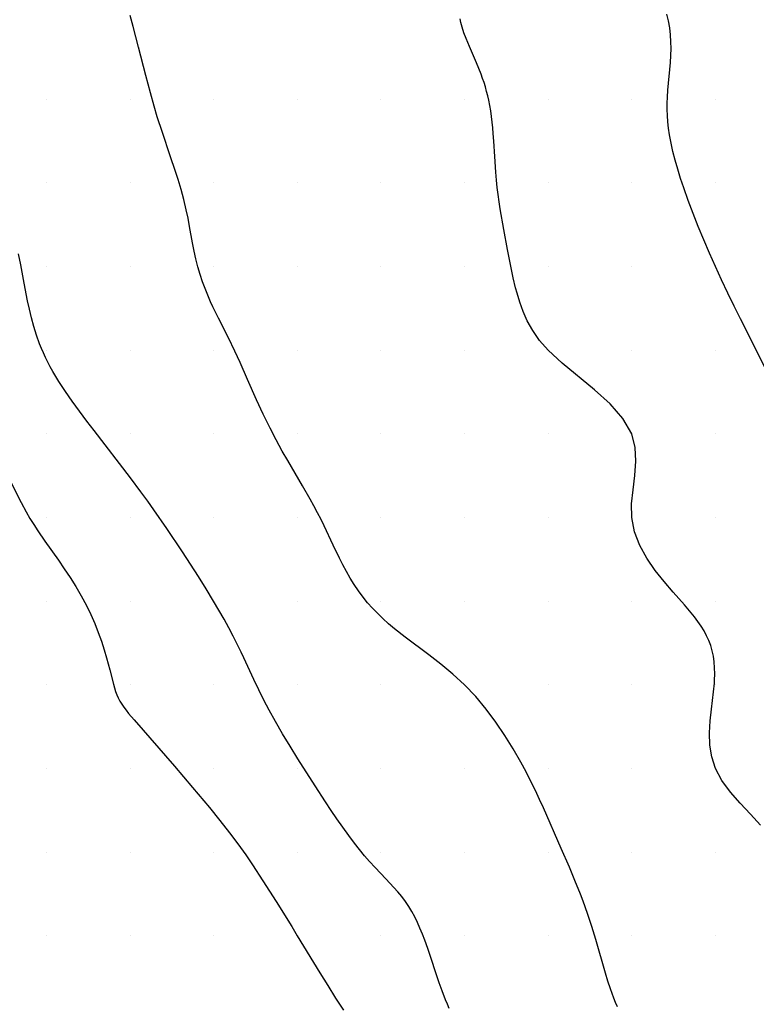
# Model space of a CAD drawing. Extents: x 2602990 to 2605851, y 618069 to 619180.
# Drawn here: x 2604318.4 to 2604362.4, y 618490.8 to 618549.7 of the extents above; entities that cross this region are included whole.
import ezdxf

# ---------------------------------------------------------------- set-up
doc = ezdxf.new("R2010")
doc.units = 0
for name, color, linetype in [('Default', 7, 'Continuous'), ('DTM Contours Minor', 7, 'Continuous'), ('Exist DTM Scan Elevation Point', 7, 'Continuous')]:
    doc.layers.add(name, color=color, linetype=linetype)

# ---------------------------------------------------------------- blocks, each defined once
blk = doc.blocks.new('POINT_DISPLAY')
at = {"layer": 'Default'}
blk.add_line((0, 0), (0, 0), dxfattribs=at)

msp = doc.modelspace()

# ---------------------------------------------------------------- linework, layer by layer
at = {"layer": 'DTM Contours Minor'}
for points in [[(2604354.145, 618490.754), (2604354.036, 618491.011), (2604353.932, 618491.275), (2604353.831, 618491.544), (2604353.734, 618491.821), (2604353.581, 618492.285), (2604353.433, 618492.766), (2604352.847, 618494.775), (2604352.606, 618495.555), (2604352.353, 618496.32), (2604352.088, 618497.067), (2604351.93, 618497.488), (2604351.606, 618498.309), (2604351.275, 618499.099), (2604350.787, 618500.207), (2604349.717, 618502.634), (2604349.487, 618503.142), (2604349.24, 618503.672), (2604348.972, 618504.223), (2604348.682, 618504.793), (2604348.367, 618505.38), (2604347.917, 618506.165), (2604347.422, 618506.963), (2604346.882, 618507.76), (2604346.298, 618508.541), (2604345.671, 618509.293), (2604345, 618510), (2604344.305, 618510.64), (2604343.586, 618511.235), (2604342.86, 618511.792), (2604341.458, 618512.836), (2604340.816, 618513.341), (2604340.452, 618513.649), (2604340.111, 618513.959), (2604339.79, 618514.271), (2604339.49, 618514.587), (2604339.209, 618514.906), (2604338.946, 618515.23), (2604338.667, 618515.605), (2604338.409, 618515.987), (2604338.167, 618516.375), (2604337.94, 618516.768), (2604337.726, 618517.165), (2604337.522, 618517.566), (2604337.151, 618518.337), (2604336.609, 618519.492), (2604336.423, 618519.872), (2604336.211, 618520.286), (2604335.993, 618520.695), (2604335.771, 618521.097), (2604335.32, 618521.883), (2604334.427, 618523.395), (2604334.106, 618523.954), (2604333.734, 618524.637), (2604333.373, 618525.34), (2604332.968, 618526.175), (2604332.57, 618527.036), (2604332.03, 618528.25), (2604331.581, 618529.266), (2604331.273, 618529.935), (2604330.881, 618530.738), (2604330.29, 618531.915), (2604329.958, 618532.598), (2604329.821, 618532.895), (2604329.689, 618533.192), (2604329.564, 618533.489), (2604329.446, 618533.787), (2604329.336, 618534.088), (2604329.19, 618534.531), (2604329.059, 618534.985), (2604328.943, 618535.45), (2604328.84, 618535.922), (2604328.745, 618536.405), (2604328.564, 618537.392), (2604328.468, 618537.889), (2604328.364, 618538.384), (2604328.218, 618538.995), (2604328.053, 618539.6), (2604327.873, 618540.203), (2604327.723, 618540.677), (2604327.406, 618541.62), (2604326.933, 618543.012), (2604326.633, 618543.95), (2604326.447, 618544.573), (2604326.221, 618545.381), (2604325.951, 618546.411), (2604325.516, 618548.114), (2604325.356, 618548.724), (2604325.184, 618549.353), (2604325, 618550)], [(2604362.707, 618501.61), (2604362.108, 618502.265), (2604361.491, 618502.919), (2604360.903, 618503.585), (2604360.39, 618504.275), (2604360, 618505), (2604359.784, 618505.687), (2604359.678, 618506.398), (2604359.658, 618507.122), (2604359.698, 618507.843), (2604359.772, 618508.55), (2604359.895, 618509.586), (2604359.941, 618510.101), (2604359.952, 618510.267), (2604359.964, 618510.647), (2604359.957, 618511.012), (2604359.931, 618511.364), (2604359.884, 618511.704), (2604359.814, 618512.033), (2604359.721, 618512.354), (2604359.612, 618512.645), (2604359.481, 618512.932), (2604359.329, 618513.216), (2604359.156, 618513.499), (2604358.962, 618513.782), (2604358.748, 618514.068), (2604358.562, 618514.299), (2604358.158, 618514.774), (2604357.482, 618515.535), (2604356.939, 618516.162), (2604356.399, 618516.838), (2604355.899, 618517.561), (2604355.476, 618518.33), (2604355.164, 618519.143), (2604355, 618520), (2604354.995, 618520.817), (2604355.077, 618521.656), (2604355.184, 618522.506), (2604355.25, 618523.355), (2604355.21, 618524.191), (2604355, 618525), (2604354.473, 618525.917), (2604353.703, 618526.789), (2604352.781, 618527.625), (2604350.84, 618529.222), (2604350, 618530), (2604349.489, 618530.586), (2604349.079, 618531.168), (2604348.757, 618531.743), (2604348.504, 618532.31), (2604348.305, 618532.864), (2604348.144, 618533.404), (2604348.06, 618533.716), (2604347.912, 618534.326), (2604347.782, 618534.924), (2604347.565, 618536.011), (2604347.346, 618537.205), (2604347.134, 618538.447), (2604347.068, 618538.872), (2604347.007, 618539.3), (2604346.952, 618539.73), (2604346.906, 618540.163), (2604346.866, 618540.632), (2604346.806, 618541.57), (2604346.753, 618542.495), (2604346.721, 618542.949), (2604346.692, 618543.293), (2604346.657, 618543.632), (2604346.616, 618543.966), (2604346.569, 618544.295), (2604346.515, 618544.618), (2604346.452, 618544.935), (2604346.391, 618545.204), (2604346.324, 618545.469), (2604346.251, 618545.73), (2604346.172, 618545.988), (2604346.087, 618546.242), (2604345.997, 618546.493), (2604345.863, 618546.839), (2604345.722, 618547.179), (2604345.296, 618548.153), (2604345.094, 618548.634), (2604344.966, 618548.974), (2604344.859, 618549.306), (2604344.789, 618549.579), (2604344.746, 618549.797)], [(2604363.028, 618528.865), (2604361.51, 618531.862), (2604361.131, 618532.623), (2604360.751, 618533.401), (2604360.372, 618534.195), (2604360, 618535), (2604359.645, 618535.795), (2604359.303, 618536.592), (2604358.976, 618537.386), (2604358.666, 618538.172), (2604358.377, 618538.943), (2604358.11, 618539.694), (2604357.921, 618540.259), (2604357.75, 618540.809), (2604357.596, 618541.346), (2604357.462, 618541.868), (2604357.35, 618542.378), (2604357.259, 618542.876), (2604357.204, 618543.264), (2604357.164, 618543.645), (2604357.137, 618544.021), (2604357.124, 618544.393), (2604357.123, 618544.762), (2604357.134, 618545.128), (2604357.159, 618545.543), (2604357.194, 618545.957), (2604357.274, 618546.783), (2604357.31, 618547.195), (2604357.337, 618547.608), (2604357.351, 618548.022), (2604357.347, 618548.436), (2604357.323, 618548.85), (2604357.274, 618549.264), (2604357.199, 618549.677), (2604357.092, 618550.088)], [(2604344.093, 618490.649), (2604343.981, 618490.903), (2604343.873, 618491.163), (2604343.664, 618491.702), (2604343.488, 618492.193), (2604342.799, 618494.231), (2604342.621, 618494.729), (2604342.482, 618495.094), (2604342.337, 618495.449), (2604342.186, 618495.791), (2604342.026, 618496.122), (2604341.856, 618496.438), (2604341.675, 618496.741), (2604341.468, 618497.045), (2604341.249, 618497.335), (2604341.019, 618497.614), (2604340.782, 618497.883), (2604340.294, 618498.404), (2604339.649, 618499.084), (2604339.327, 618499.439), (2604339.029, 618499.783), (2604338.73, 618500.147), (2604338.427, 618500.531), (2604338.077, 618500.995), (2604337.724, 618501.481), (2604337.372, 618501.981), (2604337.025, 618502.488), (2604336.686, 618502.994), (2604336.063, 618503.951), (2604335.03, 618505.581), (2604334.572, 618506.32), (2604334.126, 618507.062), (2604333.691, 618507.813), (2604333.318, 618508.488), (2604333.005, 618509.088), (2604332.701, 618509.696), (2604332.407, 618510.316), (2604331.808, 618511.605), (2604331.648, 618511.943), (2604331.414, 618512.417), (2604331.166, 618512.906), (2604330.901, 618513.408), (2604330.62, 618513.924), (2604330.319, 618514.454), (2604330, 618515), (2604329.559, 618515.726), (2604329.095, 618516.465), (2604328.616, 618517.207), (2604328.134, 618517.94), (2604327.199, 618519.332), (2604326.428, 618520.453), (2604326.059, 618520.973), (2604325.646, 618521.537), (2604325.022, 618522.362), (2604322.851, 618525.191), (2604322.416, 618525.764), (2604321.979, 618526.349), (2604321.55, 618526.941), (2604321.137, 618527.538), (2604320.746, 618528.135), (2604320.388, 618528.731), (2604320.234, 618529.006), (2604320.088, 618529.281), (2604319.952, 618529.555), (2604319.823, 618529.83), (2604319.703, 618530.105), (2604319.592, 618530.381), (2604319.407, 618530.895), (2604319.247, 618531.412), (2604319.108, 618531.929), (2604318.987, 618532.443), (2604318.878, 618532.952), (2604318.673, 618534.011), (2604318.464, 618535.102), (2604318.325, 618535.765)], [(2604317.869, 618522.115), (2604318.487, 618520.9), (2604318.794, 618520.327), (2604319.013, 618519.946), (2604319.243, 618519.569), (2604319.486, 618519.193), (2604319.91, 618518.575), (2604320.715, 618517.442), (2604321.064, 618516.937), (2604321.415, 618516.412), (2604321.758, 618515.869), (2604322.087, 618515.312), (2604322.393, 618514.743), (2604322.654, 618514.202), (2604322.889, 618513.661), (2604323.099, 618513.125), (2604323.285, 618512.601), (2604323.449, 618512.096), (2604323.591, 618511.616), (2604323.784, 618510.899), (2604324.008, 618510.033), (2604324.071, 618509.816), (2604324.139, 618509.607), (2604324.214, 618509.405), (2604324.298, 618509.21), (2604324.396, 618509.02), (2604324.504, 618508.839), (2604324.626, 618508.659), (2604324.761, 618508.477), (2604324.91, 618508.291), (2604325.245, 618507.895), (2604327.663, 618505.128), (2604328.743, 618503.863), (2604329.751, 618502.654), (2604330.374, 618501.887), (2604330.949, 618501.157), (2604331.444, 618500.499), (2604331.92, 618499.833), (2604332.325, 618499.237), (2604332.947, 618498.282), (2604333.733, 618497.043), (2604334.667, 618495.543), (2604335, 618495), (2604336.349, 618492.784), (2604336.819, 618492.024), (2604337.294, 618491.273), (2604337.771, 618490.542)]]:
    msp.add_lwpolyline(points, dxfattribs=at)

# ---------------------------------------------------------------- block references
at = {"layer": 'Exist DTM Scan Elevation Point', "xscale": 1.3123333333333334, "yscale": 1.3123333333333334}
for p in [(2604320, 618545), (2604325, 618545), (2604330, 618545), (2604335, 618545), (2604340, 618545), (2604345, 618545), (2604350, 618545), (2604355, 618545), (2604360, 618545), (2604320, 618540), (2604325, 618540), (2604330, 618540), (2604335, 618540), (2604340, 618540), (2604345, 618540), (2604350, 618540), (2604355, 618540), (2604360, 618540), (2604320, 618535), (2604325, 618535), (2604330, 618535), (2604335, 618535), (2604340, 618535), (2604345, 618535), (2604350, 618535), (2604355, 618535), (2604360, 618535), (2604320, 618530), (2604325, 618530), (2604330, 618530), (2604335, 618530), (2604340, 618530), (2604345, 618530), (2604350, 618530), (2604355, 618530), (2604360, 618530), (2604320, 618525), (2604325, 618525), (2604330, 618525), (2604335, 618525), (2604340, 618525), (2604345, 618525), (2604350, 618525), (2604355, 618525), (2604360, 618525), (2604320, 618520), (2604325, 618520), (2604330, 618520), (2604335, 618520), (2604340, 618520), (2604345, 618520), (2604350, 618520), (2604355, 618520), (2604360, 618520), (2604320, 618515), (2604325, 618515), (2604330, 618515), (2604335, 618515), (2604340, 618515), (2604345, 618515), (2604350, 618515), (2604355, 618515), (2604360, 618515), (2604320, 618510), (2604325, 618510), (2604330, 618510), (2604335, 618510), (2604340, 618510), (2604345, 618510), (2604350, 618510), (2604355, 618510), (2604360, 618510), (2604320, 618505), (2604325, 618505), (2604330, 618505), (2604335, 618505), (2604340, 618505), (2604345, 618505), (2604350, 618505), (2604355, 618505), (2604360, 618505), (2604320, 618500), (2604325, 618500), (2604330, 618500), (2604335, 618500), (2604340, 618500), (2604345, 618500), (2604350, 618500), (2604355, 618500), (2604360, 618500), (2604320, 618495), (2604325, 618495), (2604330, 618495), (2604335, 618495), (2604340, 618495), (2604345, 618495), (2604350, 618495), (2604355, 618495), (2604360, 618495)]:
    msp.add_blockref('POINT_DISPLAY', p, dxfattribs=at)

doc.saveas('drawing.dxf')
